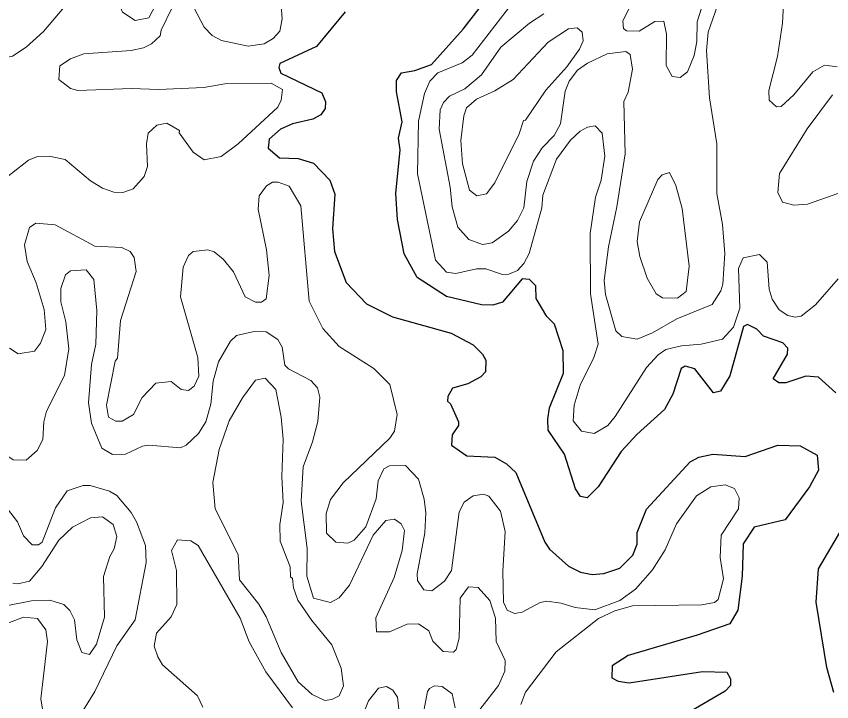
# Model space of a CAD drawing. Extents: x 763.2 to 816.8, y 7896.5 to 7952.7.
# Drawn here: x 796.254 to 799.036, y 7924.689 to 7927.027 of the extents above; entities that cross this region are included whole.
import ezdxf

# ---------------------------------------------------------------- set-up
doc = ezdxf.new("R2010")
doc.units = 0
doc.header["$LTSCALE"] = 0.064
doc.layers.add('1', color=7, linetype='Continuous', lineweight=25)
doc.layers.add('2', color=7, linetype='Continuous', lineweight=13)

msp = doc.modelspace()

# ---------------------------------------------------------------- linework, layer by layer
at = {"layer": '1'}
for points in [[(798.2396, 7925.4213), (798.202, 7925.3842), (798.1793, 7925.3883), (798.1619, 7925.4153), (798.1242, 7925.5329), (798.0685, 7925.6152), (798.0669, 7925.652), (798.0736, 7925.6914), (798.1209, 7925.8091), (798.1195, 7925.8861), (798.0901, 7925.977), (798.0639, 7926.0024), (798.028, 7926.0642), (798.0263, 7926.1075), (798.0047, 7926.1289), (797.9798, 7926.1307), (797.9131, 7926.0521), (797.8794, 7926.041), (797.8408, 7926.0423), (797.7218, 7926.0704), (797.6216, 7926.1362), (797.5772, 7926.2166), (797.5542, 7926.3332), (797.5494, 7926.4222), (797.5638, 7926.5707), (797.5576, 7926.6111), (797.5702, 7926.6668), (797.5508, 7926.7687), (797.551, 7926.8081), (797.5679, 7926.8343), (797.614, 7926.8413), (797.6702, 7926.8618), (797.7788, 7926.9823), (797.8952, 7927.1349)], [(797.3762, 7927.0421), (797.2784, 7926.9238)], [(797.2784, 7926.9238), (797.1534, 7926.8656), (797.15, 7926.8525), (797.1567, 7926.8329), (797.2962, 7926.766), (797.3088, 7926.7349)], [(797.3088, 7926.7349), (797.3074, 7926.7124), (797.293, 7926.6908), (797.2662, 7926.6754), (797.1959, 7926.6601), (797.1558, 7926.6417), (797.1171, 7926.6073), (797.1129, 7926.5768), (797.1516, 7926.544), (797.2155, 7926.5418), (797.2674, 7926.5256), (797.3242, 7926.4674), (797.3402, 7926.4203), (797.3323, 7926.3013), (797.3401, 7926.2249), (797.3793, 7926.1186), (797.4488, 7926.0457), (797.5374, 7926.0018), (797.7379, 7925.9456), (797.813, 7925.9063), (797.8446, 7925.8747), (797.8563, 7925.8542), (797.8553, 7925.8144), (797.8392, 7925.7971), (797.7947, 7925.7733), (797.7421, 7925.7581), (797.7268, 7925.73), (797.7254, 7925.7139), (797.7357, 7925.705), (797.7627, 7925.6434), (797.7622, 7925.631), (797.7415, 7925.5985), (797.7387, 7925.5639), (797.7913, 7925.5276), (797.8867, 7925.5225), (797.9261, 7925.4995), (797.9587, 7925.47), (798.0573, 7925.2332), (798.0734, 7925.209), (798.1375, 7925.1508), (798.1786, 7925.1304), (798.2181, 7925.1222), (798.2581, 7925.1255), (798.3127, 7925.1445), (798.3578, 7925.1885), (798.3721, 7925.2265), (798.3725, 7925.2658), (798.4038, 7925.3454), (798.5526, 7925.5068), (798.5829, 7925.5229), (798.6307, 7925.5329), (798.7406, 7925.5248), (798.8525, 7925.564), (798.928, 7925.5611), (798.9865, 7925.5298), (798.9904, 7925.4786), (798.9596, 7925.4218), (798.8774, 7925.3085), (798.7716, 7925.2842), (798.7343, 7925.2271), (798.7306, 7925.117), (798.7159, 7925.0012), (798.6882, 7924.9548), (798.5771, 7924.9152), (798.3413, 7924.8465), (798.2868, 7924.8114), (798.2857, 7924.7706), (798.3068, 7924.759), (798.3445, 7924.7525), (798.5945, 7924.7921), (798.6777, 7924.7888), (798.691, 7924.7671), (798.6907, 7924.7436), (798.6724, 7924.7251), (798.5436, 7924.65)], [(799.0499, 7925.7418), (798.9913, 7925.7958), (798.9474, 7925.7991), (798.8794, 7925.7764), (798.8558, 7925.7766), (798.8367, 7925.7904), (798.8846, 7925.874), (798.8862, 7925.8949), (798.8696, 7925.9127), (798.8032, 7925.9357), (798.7805, 7925.9593), (798.7482, 7925.9752), (798.7348, 7925.968), (798.6882, 7925.7999), (798.6559, 7925.7477), (798.6329, 7925.742), (798.5688, 7925.8238), (798.5359, 7925.8332), (798.5223, 7925.825)], [(798.5223, 7925.825), (798.4942, 7925.7375), (798.4651, 7925.6853), (798.3705, 7925.5999), (798.3172, 7925.5417), (798.2396, 7925.4213)], [(799.0426, 7924.7195), (799.0197, 7924.805), (798.9826, 7925.0282), (798.9907, 7925.1416), (799.0755, 7925.2857)]]:
    msp.add_lwpolyline(points, dxfattribs=at)
at = {"layer": '2'}
for points in [[(798.4391, 7927.2412), (798.3232, 7927.0113), (798.326, 7926.9851), (798.3356, 7926.9775), (798.3785, 7926.9763), (798.4326, 7927.0086), (798.4626, 7927.0099), (798.4727, 7926.9659), (798.4712, 7926.8584), (798.4912, 7926.8216), (798.5186, 7926.8181), (798.5436, 7926.8373), (798.5663, 7926.8931), (798.5762, 7926.9404), (798.5763, 7927.008), (798.6066, 7927.1021)], [(796.732, 7927.1112), (796.7291, 7927.0643), (796.7067, 7927.0216), (796.6591, 7927.0122), (796.6164, 7927.0411), (796.6092, 7927.0572)], [(796.8594, 7927.057), (796.8952, 7926.9892), (796.9223, 7926.9617), (796.9543, 7926.9444), (797.0446, 7926.9249), (797.0997, 7926.9331), (797.1299, 7926.9512), (797.1527, 7926.9755), (797.1612, 7927.0178), (797.1547, 7927.1099)], [(798.6618, 7927.1106), (798.6142, 7926.9725), (798.6092, 7926.9102), (798.6192, 7926.7491), (798.6436, 7926.5919), (798.6434, 7926.4228), (798.663, 7926.3166), (798.6717, 7926.2176), (798.6646, 7926.1132), (798.6577, 7926.0906), (798.6281, 7926.0438), (798.5079, 7925.9949), (798.4245, 7925.9467), (798.3724, 7925.9258), (798.3202, 7925.9341), (798.2992, 7925.9533), (798.2643, 7926.0779), (798.2592, 7926.1258), (798.2741, 7926.2402), (798.3032, 7926.377), (798.3313, 7926.5578)], [(799.0543, 7926.8539), (799.0113, 7926.8605), (798.9717, 7926.8371), (798.9061, 7926.7584), (798.8635, 7926.7189), (798.8472, 7926.7183), (798.8228, 7926.7403), (798.8215, 7926.7734), (798.8506, 7926.8896), (798.8685, 7927.0029), (798.8721, 7927.0918)], [(796.4169, 7927.058), (796.3466, 7926.9747), (796.2881, 7926.9213), (796.2413, 7926.8912), (796.19, 7926.8789), (796.1602, 7926.8826), (796.1408, 7926.8941), (796.1275, 7926.911), (796.1177, 7926.9752), (796.1192, 7927.0414)], [(796.1782, 7926.4452), (796.2961, 7926.5357), (796.3262, 7926.5482), (796.366, 7926.55), (796.421, 7926.5387), (796.5076, 7926.4657), (796.5477, 7926.4404), (796.5863, 7926.4273), (796.6174, 7926.4254), (796.6525, 7926.4384), (796.6907, 7926.4804), (796.7013, 7926.5148), (796.6981, 7926.5919), (796.7044, 7926.6282), (796.7333, 7926.6555), (796.7672, 7926.6619), (796.8107, 7926.6371), (796.8102, 7926.6288), (796.857, 7926.5637), (796.8947, 7926.5371), (796.9531, 7926.549), (797.0105, 7926.592), (797.1457, 7926.7173), (797.1577, 7926.7406), (797.1623, 7926.7767), (797.1235, 7926.7981), (796.9651, 7926.7965), (796.8936, 7926.784), (796.7389, 7926.777), (796.6469, 7926.7802), (796.4643, 7926.7735), (796.4393, 7926.7807), (796.399, 7926.8106), (796.4024, 7926.8576), (796.4393, 7926.8818), (796.4844, 7926.8982), (796.6459, 7926.9104), (796.6882, 7926.9196), (796.7153, 7926.933), (796.7451, 7926.9598), (796.7486, 7926.9796), (796.7854, 7927.0562)], [(797.9448, 7927.0688), (797.8092, 7926.8941), (797.7755, 7926.868), (797.6922, 7926.8344), (797.6644, 7926.8054), (797.6471, 7926.7631), (797.6267, 7926.6691), (797.6231, 7926.4894), (797.6836, 7926.1943)], [(798.334, 7926.9068), (798.27, 7926.8983), (798.203, 7926.8664), (798.1688, 7926.8426), (798.1398, 7926.8055), (798.1261, 7926.7713), (798.1102, 7926.6602), (798.0893, 7926.6203), (798.0478, 7926.5785), (798.018, 7926.5328), (797.9962, 7926.4631), (797.9859, 7926.3739), (797.964, 7926.3304), (797.9331, 7926.2933), (797.8774, 7926.2535), (797.844, 7926.2478), (797.7975, 7926.2653), (797.7604, 7926.3073), (797.7405, 7926.3771), (797.7347, 7926.4433), (797.6969, 7926.6421), (797.7001, 7926.7071), (797.7118, 7926.7324), (797.7321, 7926.7542), (797.7842, 7926.779), (797.841, 7926.8276), (797.907, 7926.9211), (798.0044, 7927.0037), (798.0543, 7927.0352)], [(798.3313, 7926.5578), (798.3265, 7926.7363), (798.3412, 7926.7683), (798.3561, 7926.8466), (798.3486, 7926.896), (798.334, 7926.9068)], [(799.057, 7926.422), (798.9527, 7926.3856), (798.9068, 7926.3827), (798.8684, 7926.3932), (798.8524, 7926.4251), (798.8575, 7926.4909), (798.9525, 7926.6428), (799.0388, 7926.7591)], [(797.913, 7926.1459), (797.9342, 7926.1465), (797.9642, 7926.16), (797.9859, 7926.1839), (798.0032, 7926.2179), (798.0468, 7926.3729), (798.0505, 7926.4164), (798.0967, 7926.5393), (798.1452, 7926.6039), (798.1774, 7926.6346), (798.2025, 7926.649), (798.2292, 7926.6534), (798.2523, 7926.6278), (798.2622, 7926.55), (798.2489, 7926.4682), (798.2295, 7926.4098), (798.2115, 7926.2863), (798.2132, 7926.08), (798.2393, 7925.9084), (798.2247, 7925.8623), (798.1781, 7925.7681), (798.1572, 7925.7005), (798.154, 7925.6473), (798.182, 7925.6115), (798.2251, 7925.6039), (798.2716, 7925.6309), (798.2973, 7925.6616), (798.4038, 7925.8287), (798.4437, 7925.8718), (798.4703, 7925.8901), (798.5229, 7925.903), (798.5904, 7925.9078), (798.6628, 7925.9258), (798.7012, 7925.9664), (798.7223, 7926.0311), (798.7177, 7926.1665), (798.7342, 7926.2033), (798.7891, 7926.2147), (798.8158, 7926.1883), (798.8228, 7926.0957), (798.8323, 7926.0617), (798.8569, 7926.025), (798.8857, 7926.0061), (798.9113, 7926.0001), (798.9315, 7926.0034), (798.9805, 7926.0424), (799.0579, 7926.1309)], [(798.228, 7925.0023), (798.1603, 7925.01), (798.1128, 7925.0249), (798.0643, 7925.0313), (798.0413, 7925.0273), (797.9794, 7924.9945), (797.9537, 7924.989), (797.9291, 7925.0008), (797.9157, 7925.0281), (797.914, 7925.1334), (797.9221, 7925.2692), (797.9059, 7925.3381), (797.8662, 7925.3897), (797.8475, 7925.3965), (797.8127, 7925.3905), (797.7814, 7925.3691), (797.7647, 7925.3366), (797.7385, 7925.1363), (797.7154, 7925.0997), (797.6715, 7925.0663), (797.6444, 7925.07), (797.6232, 7925.1024), (797.6215, 7925.1253), (797.6478, 7925.2648), (797.6509, 7925.3331), (797.6457, 7925.3799), (797.6262, 7925.4474), (797.5817, 7925.4946), (797.5274, 7925.4935), (797.5078, 7925.4828), (797.4888, 7925.4415), (797.4815, 7925.3811), (797.4463, 7925.2854), (797.4066, 7925.2394), (797.3854, 7925.2289), (797.3439, 7925.2324), (797.3127, 7925.2639), (797.3107, 7925.3309), (797.3257, 7925.3784), (797.3689, 7925.4348), (797.5282, 7925.588), (797.5442, 7925.6116), (797.5538, 7925.6683), (797.528, 7925.7702), (797.4741, 7925.8248), (797.3557, 7925.9004), (797.2994, 7925.9613), (797.2536, 7926.0549), (797.2252, 7926.3801), (797.1849, 7926.4467), (797.1472, 7926.4611), (797.1276, 7926.4612), (797.1076, 7926.4488), (797.0822, 7926.4141), (797.0792, 7926.3684), (797.1074, 7926.2305), (797.1168, 7926.1424), (797.1067, 7926.0625), (797.091, 7926.0521), (797.0698, 7926.0514), (797.0349, 7926.0692), (796.9948, 7926.1547), (796.9592, 7926.1984), (796.9295, 7926.2231), (796.9078, 7926.2296), (796.857, 7926.2242), (796.8414, 7926.2103), (796.8237, 7926.1715), (796.8146, 7926.0694), (796.8734, 7925.8623), (796.8765, 7925.7988), (796.8605, 7925.7652), (796.8417, 7925.75), (796.8168, 7925.7539), (796.7824, 7925.7808), (796.7302, 7925.7757), (796.683, 7925.7261), (796.6535, 7925.6684), (796.6148, 7925.646), (796.594, 7925.6451), (796.5681, 7925.6598), (796.5615, 7925.7005), (796.5913, 7925.8499), (796.599, 7925.8608), (796.609, 7925.9886), (796.663, 7926.156), (796.6567, 7926.2034), (796.6424, 7926.2239), (796.614, 7926.2377), (796.522, 7926.2429), (796.387, 7926.315), (796.3211, 7926.3212), (796.2989, 7926.3067), (796.2822, 7926.2471), (796.2907, 7926.1907)], [(796.2907, 7926.1907), (796.3216, 7926.1172), (796.3492, 7926.0266), (796.3543, 7925.9585), (796.3366, 7925.9118), (796.3163, 7925.8849)], [(797.6836, 7926.1943), (797.7222, 7926.1544), (797.7539, 7926.1493), (797.8243, 7926.1656), (797.8564, 7926.1654), (797.913, 7926.1459)], [(796.3442, 7925.5828), (796.3481, 7925.6436), (796.3574, 7925.6802), (796.419, 7925.8016), (796.4331, 7925.8926), (796.4231, 7925.9839), (796.4054, 7926.0523), (796.4054, 7926.0982), (796.422, 7926.1447), (796.4388, 7926.1589), (796.4922, 7926.162), (796.5186, 7926.1286), (796.5285, 7926.0233), (796.5252, 7925.9084), (796.5105, 7925.8392), (796.5007, 7925.7079), (796.511, 7925.639), (796.5458, 7925.5539), (796.5817, 7925.5315), (796.6263, 7925.5329), (796.685, 7925.5603), (796.7067, 7925.5642), (796.8144, 7925.5545), (796.8337, 7925.5635), (796.8759, 7925.6032), (796.9009, 7925.6432), (796.9179, 7925.7039), (796.9262, 7925.782), (796.9444, 7925.8484), (796.9844, 7925.9181), (797.0049, 7925.9376), (797.0651, 7925.9516), (797.1063, 7925.9503), (797.1465, 7925.924), (797.1608, 7925.8984), (797.1701, 7925.837), (797.1832, 7925.8237), (797.2587, 7925.7838), (797.2812, 7925.7589), (797.2892, 7925.7275), (797.2827, 7925.6439), (797.2648, 7925.5756), (797.2326, 7925.49), (797.2254, 7925.3725), (797.2466, 7925.2108), (797.2452, 7925.1173), (797.268, 7925.0422), (797.326, 7925.0268), (797.3552, 7925.0432), (797.3905, 7925.0857), (797.4711, 7925.257), (797.5144, 7925.3073), (797.5439, 7925.3111), (797.5675, 7925.2959), (797.5784, 7925.273), (797.5703, 7925.2042), (797.5427, 7925.1128), (797.4804, 7924.9748), (797.4832, 7924.9272), (797.527, 7924.9264), (797.5876, 7924.9528), (797.6262, 7924.9543), (797.6618, 7924.9301), (797.6753, 7924.8947), (797.71, 7924.8597), (797.7454, 7924.8576), (797.7545, 7924.8665), (797.7644, 7924.9051), (797.7686, 7925.0423), (797.7966, 7925.0807), (797.8293, 7925.0783), (797.8692, 7925.0335), (797.8893, 7924.9737), (797.8913, 7924.8935), (797.9219, 7924.8295), (797.9207, 7924.7924), (797.8991, 7924.7442), (797.8271, 7924.652)], [(796.3163, 7925.8849), (796.2603, 7925.8751), (796.2306, 7925.8948)], [(796.2032, 7925.596), (796.2213, 7925.5288), (796.2435, 7925.5132), (796.2873, 7925.5121), (796.3253, 7925.5452), (796.3442, 7925.5828)], [(797.975, 7924.6788), (797.9917, 7924.7215), (798.0963, 7924.8591), (798.2407, 7924.973), (798.2963, 7924.9985), (798.3567, 7925.0152), (798.5923, 7925.0193), (798.6358, 7925.0266), (798.6489, 7925.0376), (798.6665, 7925.1074), (798.6553, 7925.1806), (798.6586, 7925.2563), (798.7176, 7925.347), (798.7207, 7925.3843), (798.7039, 7925.4161), (798.6729, 7925.4288), (798.624, 7925.4217), (798.5744, 7925.3908), (798.5069, 7925.2956)], [(796.4829, 7924.6608), (796.5216, 7924.7237), (796.5969, 7924.8788), (796.6598, 7924.9676), (796.6975, 7925.1633), (796.6944, 7925.2215), (796.6646, 7925.3027), (796.6464, 7925.3342), (796.5969, 7925.3919), (796.5721, 7925.4072), (796.5055, 7925.426), (796.4827, 7925.4258), (796.4273, 7925.4081), (796.3879, 7925.3502), (796.3421, 7925.2324), (796.3296, 7925.2242), (796.3078, 7925.224), (796.2787, 7925.2546), (796.2576, 7925.3023), (796.2245, 7925.3469)], [(796.2423, 7925.0931), (796.2591, 7925.0909), (796.2991, 7925.0999), (796.3408, 7925.1494), (796.3993, 7925.2402), (796.4458, 7925.2842), (796.5074, 7925.3154), (796.5486, 7925.3188), (796.584, 7925.2926), (796.5973, 7925.252), (796.5875, 7925.2099), (796.5729, 7925.1845), (796.5518, 7925.1161), (796.5548, 7924.9774), (796.5281, 7924.8848), (796.5036, 7924.8496), (796.4775, 7924.8564), (796.46, 7924.8995), (796.4528, 7924.9684), (796.4366, 7924.9999), (796.4161, 7925.0203), (796.3684, 7925.035), (796.3057, 7925.0332), (796.2196, 7925.0153)], [(798.5069, 7925.2956), (798.4674, 7925.2069), (798.425, 7925.1385), (798.367, 7925.0723), (798.3131, 7925.0341), (798.228, 7925.0023)], [(797.1958, 7924.6673), (797.1048, 7924.79), (797.0489, 7924.893), (797.0183, 7924.9734), (796.8749, 7925.2211), (796.85, 7925.2372), (796.804, 7925.2405), (796.7836, 7925.2045), (796.8009, 7925.1367), (796.8013, 7925.0202), (796.7819, 7924.9783), (796.7323, 7924.9223), (796.7243, 7924.8783), (796.7364, 7924.8413), (796.7528, 7924.8144), (796.8724, 7924.7089), (796.8903, 7924.6705)], [(796.2104, 7924.9513), (796.2788, 7924.9772), (796.3259, 7924.9723), (796.3543, 7924.9337), (796.3609, 7924.8945), (796.3381, 7924.698), (796.3476, 7924.6364)], [(797.5605, 7924.6527), (797.554, 7924.7036), (797.5382, 7924.7282), (797.5173, 7924.7406), (797.4893, 7924.7347), (797.4553, 7924.6914), (797.425, 7924.6146)], [(797.7507, 7924.6682), (797.7414, 7924.7152), (797.7066, 7924.7401), (797.6804, 7924.7427), (797.6632, 7924.7341), (797.6563, 7924.7233), (797.6442, 7924.6575)]]:
    msp.add_lwpolyline(points, dxfattribs=at)
for points in [[(798.1381, 7926.9838), (798.1673, 7926.9869), (798.1849, 7926.9724), (798.1882, 7926.9431), (798.1754, 7926.9141), (798.132, 7926.8538), (798.0603, 7926.7753), (797.9907, 7926.6721), (797.9847, 7926.6709), (797.9691, 7926.6262), (797.8867, 7926.4587), (797.8578, 7926.4206), (797.8255, 7926.4147), (797.7999, 7926.4334), (797.7758, 7926.5237), (797.7711, 7926.6035), (797.7811, 7926.6873), (797.7903, 7926.7149), (797.8243, 7926.7445), (797.8866, 7926.7724), (797.9496, 7926.8108), (798.069, 7926.9386)], [(798.5253, 7926.371), (798.5041, 7926.4493), (798.4819, 7926.4938), (798.4569, 7926.486), (798.4424, 7926.4698), (798.3801, 7926.326), (798.3725, 7926.2582), (798.3812, 7926.2071), (798.4061, 7926.1331), (798.4372, 7926.0801), (798.4586, 7926.0669), (798.5103, 7926.0656), (798.5392, 7926.0881), (798.5499, 7926.1738)], [(797.0115, 7925.1908), (796.9325, 7925.347), (796.9247, 7925.4369), (796.9458, 7925.5486), (796.9802, 7925.6473), (797.0252, 7925.7247), (797.0701, 7925.7858), (797.1025, 7925.7925), (797.14, 7925.754), (797.1581, 7925.6588), (797.1644, 7925.5837), (797.1598, 7925.4567), (797.1645, 7925.3678), (797.1535, 7925.2932), (797.1542, 7925.236), (797.1888, 7925.1489), (797.189, 7925.1141), (797.1958, 7925.1094), (797.1997, 7925.0769), (797.2149, 7925.0347), (797.2622, 7924.9655), (797.3303, 7924.8821), (797.3619, 7924.8026), (797.3698, 7924.7426), (797.3557, 7924.709), (797.3306, 7924.6966), (797.3063, 7924.6932), (797.2632, 7924.7129), (797.2151, 7924.7561), (797.1574, 7924.8569), (797.1066, 7924.978), (797.0813, 7925.0214), (797.0156, 7925.104)]]:
    msp.add_lwpolyline(points, close=True, dxfattribs=at)

doc.saveas('drawing.dxf')
